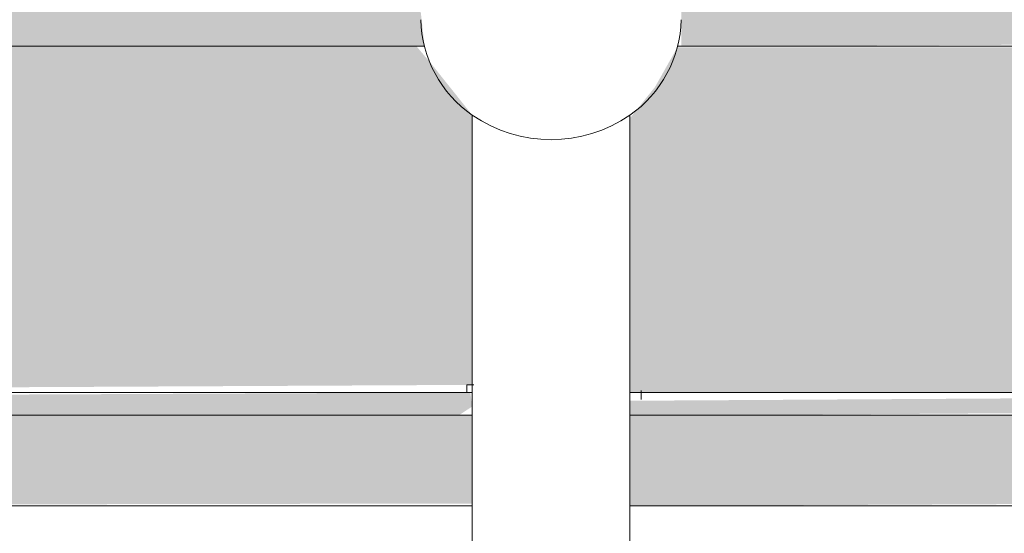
# Model space of a CAD drawing. Header units: millimetres. Extents: x 5980700 to 6194397, y -12939 to 2351883.
# Tile 438 of 587: x 6098949 to 6099079, y -8024 to -7957. Entities that reach past the tile are written whole.
import ezdxf

# ---------------------------------------------------------------- set-up
doc = ezdxf.new("R2010")
doc.units = ezdxf.units.MM
doc.layers.add('P-SANR-FIXT', color=6, linetype='Continuous', lineweight=9)
doc.layers.add('Q-CASE', color=31, linetype='Continuous', lineweight=9)

# ---------------------------------------------------------------- blocks, each defined once
blk = doc.blocks.new('94024102RVM001A - 94024-3906787-PLANTA DE CAIMENTO DE PISOS - 1 PAV_')
at = {"layer": 'P-SANR-FIXT', "lineweight": 5}
for points in [[(-5140.3, 5959.5), (-220.1, 5951), (-220.1, 5654.7), (-5491.1, 5625.5), (-5784.6, 5557.5), (-6088.1, 5438.4), (-6431.4, 5230.4), (-6626.1, 5071.6), (-6900.5, 4761.4), (-7036.6, 4554), (-7173.7, 4268.3), (-7271.8, 3946.6), (-7318.6, 3633.5), (-7324.7, 3339.3), (-7295.6, -1300.1), (-7227.7, -1593.2), (-7108.4, -1897.1), (-6900.5, -2240.4), (-6741.6, -2435.1), (-6502.3, -2657.2), (-6232.5, -2841.1), (-5938.4, -2982.7), (-5556.4, -3092.2), (-5303.6, -3127.6), (-5140.3, -3133.7), (5218, -3104.6), (5528.2, -3030.7), (5815.1, -2917.4), (6125.5, -2733.7), (6353, -2550.6), (6617.6, -2253.7), (6759, -2041.5), (6900.7, -1747.4), (6996.9, -1435.4), (7045.6, -1112.6), (7051.7, -304.5), (7022.5, 3821), (6918.7, 4216.9), (6820, 4447.2), (6617.6, 4774.6), (6468.6, 4956), (6158.4, 5230.4), (5959.5, 5362), (5665.3, 5503.7), (5283.3, 5613.2), (5030.5, 5648.6), (4857.5, 5654.7), (308.5, 5654.7), (308.5, 5959.5), (5044, 5934.9), (5566.5, 5847.8), (6182.4, 5564.3), (6627.4, 5217.6), (7052, 4621.2), (7261.9, 4114.5), (7346.7, 3328.3), (7326, -1125.8), (7246.8, -1648.9), (6952.8, -2291.7), (6556.7, -2775.3), (6060.2, -3134), (5659.7, -3307.3), (5293.3, -3400.2), (4857.5, -3438.5), (-5494.4, -3411), (-5841.6, -3337.7), (-6232.5, -3184.5), (-6528.9, -3013.7), (-6900.5, -2709.5), (-7133, -2425.4), (-7326.7, -2138.9), (-7559.5, -1500.5), (-7629.5, -949.3), (-7604.2, 3662.7), (-7521.6, 4170.2), (-7234.4, 4795.2), (-6900.5, 5230.4), (-6314.9, 5655), (-5689.8, 5887.1), (-5303.6, 5938)], [(639, 4417.7), (5078.1, 4393.9), (5342.1, 4288.6), (5497.6, 4175.6), (5638.7, 4017.7), (5741.2, 3825.4), (5790.9, 3681.1), (5814.7, 3470.3), (5790.1, -1163), (5691.9, -1406.9), (5608, -1540), (5401.8, -1729.9), (5229.3, -1823.2), (5020.6, -1882.8), (4867.3, -1896.7), (-5351.1, -1873), (-5615.2, -1767.7), (-5780.1, -1646.2), (-5911.8, -1496.7), (-6014.2, -1304.5), (-6064, -1160.1), (-6087.7, -949.3), (-6064, 3681.1), (-5964.9, 3927.8), (-5881, 4061), (-5687.7, 4241.7), (-5502.3, 4344.2), (-5294.4, 4403.6), (-5140.3, 4417.7), (-379.9, 4417.7), (-407.2, 4175.4), (-668.7, 4101), (-912.1, 3979.9), (-1129, 3816), (-1312.2, 3615.1), (-1475, 3339.3), (-1553.5, 3130.5), (-1603.4, 2863.3), (-1603.4, 2591.4), (-1553.5, 2324.2), (-1455.3, 2070.7), (-1312.2, 1839.5), (-1129, 1638.6), (-912.1, 1474.8), (-668.7, 1353.6), (-407.2, 1279.2), (-136.5, 1254.1), (134.2, 1279.2), (395.7, 1353.6), (639, 1474.8), (856, 1638.6), (1039.1, 1839.5), (1206.1, 2124.7), (1280.4, 2324.2), (1330.4, 2591.4), (1330.4, 2863.3), (1280.4, 3130.5), (1182.2, 3384), (1039.1, 3615.1), (856, 3816), (639, 3979.9), (481, 4063.3), (481, 4417.7)]]:
    blk.add_hatch(color=256, dxfattribs=at).paths.add_polyline_path(points)
h = blk.add_hatch(color=256, dxfattribs=at)
h.paths.add_polyline_path([(-264.2, 5654.7), (-220.1, 5625.5), (-226.6, 5578.5), (-5140.3, 5601.3), (-5140.3, 5654.7), (-619.1, 5654.7)])
h.paths.add_polyline_path([(625.5, 5654.7), (4867.3, 5625.5), (4857.5, 5578.5), (308.5, 5606.4), (308.5, 5654.7), (346.1, 5654.7)])
h = blk.add_hatch(color=256, dxfattribs=at)
h.paths.add_polyline_path([(-5140.3, 5578.5), (-220.1, 5553.1), (-220.1, 4648.6), (-358, 4475.7), (-407.2, 4417.7), (-5140.3, 4417.7), (-5140.3, 5572.1)])
h.paths.add_polyline_path([(4857.5, 5578.5), (4867.3, 5553.1), (4867.3, 4417.7), (467.7, 4421.7), (393.1, 4554), (308.5, 4659), (308.5, 5578.5), (1788.8, 5578.5)])
for p, q in [((-220.1, 5654.7), (-5140.3, 5654.7)), ((4867.3, 5654.7), (308.5, 5654.7)), ((346.1, 5572.1), (346.1, 5602.6)), ((-5140.3, 5578.5), (-220.1, 5578.5)), ((-5140.3, 5578.5), (-220.1, 5578.5)), ((-238.1, 5578.5), (-238.1, 5553.1)), ((-238.1, 5553.1), (-214.4, 5553.1)), ((-214.4, 5553.1), (-238.1, 5553.1)), ((308.5, 5578.5), (4867.3, 5578.5)), ((308.5, 5578.5), (4867.3, 5578.5)), ((-379.9, 4417.7), (-5140.3, 4417.7)), ((4867.3, 4417.7), (468.3, 4417.7))]:
    blk.add_line(p, q, dxfattribs=at)
blk = doc.blocks.new('94024102RVM001A - 94024-203 CUBA RETANGULAR 56 X 34-3909825-PLANTA DE CAIMENTO DE PISOS - 1 PAV_')
at = {"extrusion": (0, 0, -1), "xscale": 0.03937007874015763, "yscale": 0.03937007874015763, "zscale": -0.03937007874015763, "rotation": 180}
blk.add_blockref('94024102RVM001A - 94024-3906787-PLANTA DE CAIMENTO DE PISOS - 1 PAV_', (-5.375, 107.375), dxfattribs=at)
blk = doc.blocks.new('Componentes de gabinete 6 - Componentes de gabinete 10-3909799-PLANTA DE CAIMENTO DE PISOS - 1 PAV_')
at = {"layer": 'Q-CASE', "lineweight": 5}
h = blk.add_hatch(dxfattribs=at)
h.set_pattern_fill('FP_150', color=256, style=0, pattern_type=2)
h.set_pattern_definition([(0, (2e-05, 71.98), (812.8, 203.2), [33.528, -576.072, 33.528, -576.072, -3251.2]), (0, (2e-05, 71.98), (812.8, 203.2), [-1219.2, 33.528, -1185.672, 33.528, -576.072, -1422.4]), (0, (2e-05, 71.98), (812.8, 203.2), [-3048, 33.528, -372.872, 33.528, -982.472]), (120, (304.8, 173.59), (-582.3764, 602.3054), [33.528, -576.072, 33.528, -576.072, -3251.2]), (120, (304.8, 173.59), (-582.3764, 602.3054), [-1219.2, 33.528, -1185.672, 33.528, -576.072, -1422.4]), (120, (304.8, 173.59), (-582.3764, 602.3054), [-3048, 33.528, -372.872, 33.528, -982.472]), (240, (406.4, 579.99), (-230.4236, -805.5054), [33.528, -576.072, 33.528, -576.072, -3251.2]), (240, (406.4, 579.99), (-230.4236, -805.5054), [-1219.2, 33.528, -1185.672, 33.528, -576.072, -1422.4]), (240, (406.4, 579.99), (-230.4236, -805.5054), [-3048, 33.528, -372.872, 33.528, -982.472])])
h.paths.add_polyline_path([(5626.59, -8090.84), (7176.59, -8089.9), (7176.59, -7515.84), (5626.59, -7515.84), (5626.59, -8084.72)])
h.paths.add_polyline_path([(6764.49, -8043.57), (6728.89, -8043.57), (6728.89, -8033.42), (6743.68, -8033.42), (6743.68, -7948.77), (6549.97, -7948.77), (6524.61, -7945.43), (6500.97, -7935.64), (6480.67, -7920.07), (6465.1, -7899.77), (6454.73, -7871.72), (6451.97, -7850.77), (6451.97, -7676.02), (6455.31, -7650.66), (6465.1, -7627.02), (6480.94, -7606.52), (6500.97, -7591.15), (6528.34, -7580.87), (6549.97, -7578.02), (6943.59, -7578.02), (6969.99, -7581.79), (6992.59, -7591.15), (7012.88, -7606.72), (7028.46, -7627.02), (7038.73, -7654.34), (7041.59, -7676.02), (7041.59, -7850.77), (7038.25, -7876.14), (7028.46, -7899.77), (7012.88, -7920.07), (6992.59, -7935.64), (6968.95, -7945.43), (6943.59, -7948.77), (6764.49, -7948.77), (6764.49, -8033.42), (6779.28, -8033.42), (6779.28, -8043.57)])
h = blk.add_hatch(dxfattribs=at)
h.set_pattern_fill('FP_151', color=256, style=0, pattern_type=2)
h.set_pattern_definition([(216.87, (635, 1659.5), (4762.494, 3175.0085), [793.75, -7143.75]), (206.565, (1587.5, 1183.2), (-1587.5, -1587.5), [1774.88, -1774.88]), (198.435, (1587.5, 389.5), (-3174.997, -1587.503), [1004.02, -4016.1])])
h.paths.add_polyline_path([(5626.59, -8090.84), (7176.59, -8089.9), (7176.59, -7515.84), (5626.59, -7515.84), (5626.59, -8084.72)])
h.paths.add_polyline_path([(6764.49, -8043.57), (6728.89, -8043.57), (6728.89, -8033.42), (6743.68, -8033.42), (6743.68, -7948.77), (6549.97, -7948.77), (6524.61, -7945.43), (6500.97, -7935.64), (6480.67, -7920.07), (6465.1, -7899.77), (6454.73, -7871.72), (6451.97, -7850.77), (6451.97, -7676.02), (6455.31, -7650.66), (6465.1, -7627.02), (6480.94, -7606.52), (6500.97, -7591.15), (6528.34, -7580.87), (6549.97, -7578.02), (6943.59, -7578.02), (6969.99, -7581.79), (6992.59, -7591.15), (7012.88, -7606.72), (7028.46, -7627.02), (7038.73, -7654.34), (7041.59, -7676.02), (7041.59, -7850.77), (7038.25, -7876.14), (7028.46, -7899.77), (7012.88, -7920.07), (6992.59, -7935.64), (6968.95, -7945.43), (6943.59, -7948.77), (6764.49, -7948.77), (6764.49, -8033.42), (6779.28, -8033.42), (6779.28, -8043.57)])
at = {"layer": 'Q-CASE', "color": 133, "lineweight": 5}
for p, q in [((6743.68, -7948.77), (6549.97, -7948.77)), ((6943.59, -7948.77), (6764.49, -7948.77))]:
    blk.add_line(p, q, dxfattribs=at)
blk = doc.blocks.new('Deca_Torneira Lavatorio Link_1178_C_LNK_Parede Longa - 1178_C_LNK_Cromado CR10-3906824-PLANTA DE CAIMENTO DE PISOS - 1 PAV_')
at = {"layer": 'P-SANR-FIXT', "color": 133, "lineweight": 5}
for p, q in [((6743.68, -8043.87), (6743.68, -7969.15)), ((6764.49, -7969.15), (6764.49, -8043.87))]:
    blk.add_line(p, q, dxfattribs=at)
for centre, radius, start, end in [((6752.69, -7956.16), 15.81, 181.415, 235.247), ((6755.48, -7956.16), 15.81, 304.753, 358.585), ((6754.09, -7954.02), 18.37, 235.5005, 304.4995)]:
    blk.add_arc(centre, radius, start, end, dxfattribs=at)
blk = doc.blocks.new('deca_sifao-para-lavatorio_1680_100_112 - 1680_C_100_112_Cromado-3874584-PLANTA DE CAIMENTO DE PISOS - 1 PAV_')
at = {"layer": 'P-SANR-FIXT', "color": 133, "lineweight": 5}
for p, q in [((6765.97, -8005.51), (6765.97, -8006.71)), ((6765.97, -8005.51), (6765.97, -8006.71)), ((6765.97, -8006.71), (6765.97, -8005.51))]:
    blk.add_line(p, q, dxfattribs=at)
blk = doc.blocks.new('BE-PMSa-MOD-ARQ-CONEXAODOFUTURO-EX-000-R_rvt-2-PLANTA DE CAIMENTO DE PISOS - 1 PAV_')
at = {"layer": 'P-SANR-FIXT', "color": 250, "lineweight": 5}
for name, p in [('94024102RVM001A - 94024-203 CUBA RETANGULAR 56 X 34-3909825-PLANTA DE CAIMENTO DE PISOS - 1 PAV_', (6746.97, -7893.51)), ('Deca_Torneira Lavatorio Link_1178_C_LNK_Parede Longa - 1178_C_LNK_Cromado CR10-3906824-PLANTA DE CAIMENTO DE PISOS - 1 PAV_', (0, 0)), ('deca_sifao-para-lavatorio_1680_100_112 - 1680_C_100_112_Cromado-3874584-PLANTA DE CAIMENTO DE PISOS - 1 PAV_', (0, 0))]:
    blk.add_blockref(name, p, dxfattribs=at)
at = {"layer": 'Q-CASE', "color": 250, "lineweight": 5}
blk.add_blockref('Componentes de gabinete 6 - Componentes de gabinete 10-3909799-PLANTA DE CAIMENTO DE PISOS - 1 PAV_', (0, -71.98), dxfattribs=at)

msp = doc.modelspace()

# ---------------------------------------------------------------- block references
at = {"color": 50, "lineweight": 5}
msp.add_blockref('BE-PMSa-MOD-ARQ-CONEXAODOFUTURO-EX-000-R_rvt-2-PLANTA DE CAIMENTO DE PISOS - 1 PAV_', (6092264.96, 0), dxfattribs=at)

doc.saveas('drawing.dxf')
